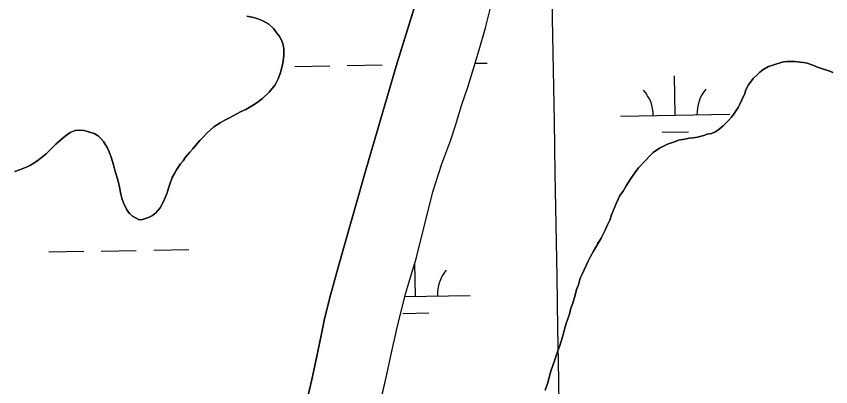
# Model space of a CAD drawing. Extents: x 3887375 to 3925618, y 296674 to 322633.
# Drawn here: x 3912371 to 3913117, y 303789 to 304129 of the extents above; entities that cross this region are included whole.
import ezdxf

# ---------------------------------------------------------------- set-up
doc = ezdxf.new("R2010")
doc.units = 0
for name, color, linetype in [('V-GRID-MAJR', 7, 'Continuous'), ('V-TOPO-SHOR', 7, 'Continuous'), ('V-WETL-SWMP', 7, 'Continuous')]:
    doc.layers.add(name, color=color, linetype=linetype)

msp = doc.modelspace()

# ---------------------------------------------------------------- linework, layer by layer
at = {"layer": 'V-GRID-MAJR'}
msp.add_spline([(3912891.01, 302470.56), (3912786.16, 308527.39), (3912681.27, 314587.3), (3912576.37, 320647.21), (3912576.32, 320650.3)], degree=3, dxfattribs=at)
at = {"layer": 'V-TOPO-SHOR'}
for points in [[(3912636.76, 303773.59), (3912641.82, 303795.82), (3912646, 303815.56), (3912650.35, 303836.02), (3912653.49, 303851.49), (3912658.91, 303873.2), (3912664.86, 303894.19), (3912669.76, 303911.62), (3912691.65, 303988.84), (3912720.04, 304085.99), (3912750.36, 304184.74), (3912786.21, 304280.67), (3912816.1, 304358.46), (3912850.72, 304450.3), (3912875.11, 304525.04), (3912885.24, 304567.38), (3912889.97, 304583.92), (3912894.52, 304600.11), (3912899.95, 304618.8), (3912905.75, 304634.99)], [(3912691.02, 303715.36), (3912709.87, 303797.72), (3912714.75, 303820.13), (3912719.29, 303840.58), (3912722.95, 303855.88), (3912727.85, 303875.1), (3912733.28, 303893.42), (3912737.49, 303906.23), (3912752.7, 303967.61), (3912760.76, 303993.41), (3912769.2, 304015.48), (3912773.41, 304028.65), (3912779.2, 304047.69), (3912784.29, 304062.82), (3912790.6, 304082.57), (3912795.68, 304100), (3912800.94, 304118.15), (3912805.48, 304136.3)], [(3912582.32, 304128.67), (3912588.37, 304127.45), (3912592.28, 304126.22), (3912597.09, 304124.46), (3912602.61, 304121.29), (3912606.89, 304117.39), (3912609.22, 304114.21), (3912611.54, 304111.2), (3912614.4, 304106.05), (3912615.48, 304102.5), (3912616.21, 304098.77), (3912616.24, 304092.55), (3912615.2, 304085.62), (3912613.81, 304079.21), (3912612.58, 304075.3), (3912611, 304071.38), (3912608.35, 304065.86), (3912605.7, 304062.48), (3912602.69, 304059.09), (3912596.68, 304053.2), (3912591.89, 304049.62), (3912587.64, 304046.76), (3912581.43, 304043.36), (3912577.18, 304041.39), (3912573.1, 304039.23), (3912566.36, 304035.65), (3912562.1, 304033.5), (3912558.03, 304031), (3912552.18, 304027.24), (3912549.17, 304024.56), (3912546.16, 304021.88), (3912542.09, 304017.6), (3912539.25, 304014.92), (3912535.54, 304010.64), (3912532.89, 304007.26), (3912530.06, 304004.04), (3912526.35, 303999.41), (3912524.05, 303996.2), (3912521.75, 303993.35), (3912518.04, 303988), (3912516.1, 303984.44), (3912514.16, 303980.88), (3912511.88, 303974.82), (3912510.65, 303971.09), (3912509.42, 303966.82), (3912506.96, 303960.94), (3912505.2, 303957.02), (3912503.08, 303953.1), (3912499.19, 303948.64), (3912496, 303946.14), (3912492.46, 303944.35), (3912486.96, 303942.55), (3912483.76, 303942.18), (3912477.7, 303945.35), (3912475.02, 303948.01), (3912472.52, 303951.38), (3912469.48, 303957.58), (3912468.03, 303961.84), (3912467.13, 303965.75), (3912465.86, 303972.14), (3912464.95, 303976.4), (3912463.69, 303980.66), (3912461.53, 303987.58), (3912460.27, 303992.38), (3912458.1, 303999.66), (3912456.48, 304004.27), (3912454.51, 304008.53), (3912451.11, 304014.02), (3912448.79, 304016.5), (3912446.29, 304018.98), (3912442.73, 304021.1), (3912437.57, 304022.67), (3912433.48, 304023.9), (3912429.03, 304024.41), (3912425.12, 304023.86), (3912420.69, 304022.07), (3912416.08, 304018.85), (3912412.54, 304015.81), (3912410.06, 304013.49), (3912407.4, 304011.35), (3912403.69, 304007.6), (3912401.21, 304005.1), (3912398.55, 304002.6), (3912394.13, 303998.85), (3912391.29, 303996.71), (3912388.28, 303994.74), (3912384.38, 303992.24)], [(3913026.12, 304036.22), (3913028.6, 304039.42), (3913032.13, 304045.13), (3913033.89, 304048.69), (3913035.65, 304052.6), (3913038.11, 304057.95), (3913039.17, 304061.15), (3913041.64, 304065.78), (3913043.4, 304068.28), (3913045.88, 304071.48), (3913049.42, 304075.05), (3913051.89, 304077.55), (3913054.73, 304079.7), (3913060.05, 304082.56), (3913063.95, 304084), (3913067.5, 304085.08), (3913073.53, 304086.88), (3913077.09, 304087.25), (3913080.64, 304087.27), (3913084.19, 304087.28), (3913088.46, 304086.59), (3913092.02, 304086.25), (3913095.22, 304085.55), (3913100.56, 304083.8), (3913104.83, 304082.04), (3913109.45, 304080.64), (3913115.15, 304078.53), (3913118.71, 304077.12)], [(3912855.52, 303786.01), (3912857.97, 303792.78), (3912859.02, 303797.76), (3912860.77, 303803.45), (3912864.28, 303813.77), (3912866.74, 303821.24), (3912868.85, 303826.94), (3912871.65, 303835.84), (3912873.05, 303841.88), (3912874.81, 303847.22), (3912877.61, 303855.76), (3912879.01, 303861.1), (3912880.77, 303865.73), (3912882.87, 303873.2), (3912884.27, 303878.18), (3912886.03, 303882.45), (3912887.43, 303888.5), (3912889.19, 303892.42), (3912891.3, 303896.34), (3912894.47, 303903.46), (3912896.94, 303908.44), (3912899.76, 303913.43), (3912904, 303920.56), (3912906.82, 303925.19), (3912910.34, 303932.67), (3912912.45, 303937.65), (3912914.57, 303941.92), (3912916.33, 303946.55), (3912920.9, 303957.59), (3912923.71, 303964.35), (3912926.9, 303968.28), (3912929.72, 303973.26), (3912933.96, 303980.03), (3912937.49, 303985.02), (3912941.02, 303989.66), (3912947.39, 303996.44), (3912950.93, 304000.36), (3912954.47, 304003.93), (3912960.14, 304007.86), (3912963.68, 304009.66), (3912967.58, 304011.45), (3912973.97, 304013.61), (3912977.52, 304015.04), (3912981.43, 304015.77), (3912987.46, 304016.86), (3912991.02, 304017.23), (3912994.92, 304017.96), (3913000.6, 304019.41), (3913003.8, 304020.48), (3913007.71, 304021.21), (3913011.25, 304022.65), (3913014.8, 304025.15), (3913018.34, 304028.37), (3913023.29, 304033.01), (3913026.12, 304036.22)], [(3912384.38, 303992.24), (3912381.37, 303990.62), (3912375.15, 303988.29), (3912370.01, 303986.31)]]:
    msp.add_lwpolyline(points, dxfattribs=at)
at = {"layer": 'V-WETL-SWMP'}
for p, q in [((3912750.37, 304184.74), (3912720.04, 304085.99)), ((3912800.94, 304118.15), (3912805.48, 304136.3)), ((3912588.37, 304127.45), (3912582.32, 304128.67)), ((3912592.28, 304126.22), (3912588.37, 304127.45)), ((3912597.09, 304124.46), (3912592.28, 304126.22)), ((3912602.61, 304121.29), (3912597.09, 304124.46)), ((3912606.89, 304117.4), (3912602.61, 304121.29)), ((3912609.22, 304114.21), (3912606.89, 304117.4)), ((3912611.54, 304111.19), (3912609.22, 304114.21)), ((3912795.68, 304100), (3912800.94, 304118.15)), ((3912614.4, 304106.05), (3912611.54, 304111.19)), ((3912615.48, 304102.5), (3912614.4, 304106.05)), ((3912616.21, 304098.77), (3912615.48, 304102.5)), ((3912616.24, 304092.55), (3912616.21, 304098.77)), ((3912790.6, 304082.57), (3912795.68, 304100)), ((3912615.2, 304085.62), (3912616.24, 304092.55)), ((3912613.81, 304079.21), (3912615.2, 304085.62)), ((3912674.28, 304083.58), (3912706.27, 304084.12)), ((3912720.04, 304085.99), (3912691.65, 303988.84)), ((3912791.48, 304085.59), (3912802.26, 304085.77)), ((3913063.95, 304084), (3913060.05, 304082.56)), ((3913067.5, 304085.08), (3913063.95, 304084)), ((3913073.53, 304086.88), (3913067.5, 304085.08)), ((3913077.09, 304087.25), (3913073.53, 304086.88)), ((3913080.64, 304087.27), (3913077.09, 304087.25)), ((3913084.19, 304087.28), (3913080.64, 304087.27)), ((3913088.46, 304086.59), (3913084.19, 304087.28)), ((3913092.02, 304086.25), (3913088.46, 304086.59)), ((3913095.22, 304085.55), (3913092.02, 304086.25)), ((3913100.56, 304083.8), (3913095.22, 304085.55)), ((3912612.58, 304075.3), (3912613.81, 304079.21)), ((3912626.28, 304082.75), (3912658.28, 304083.3)), ((3912784.29, 304062.82), (3912790.6, 304082.57)), ((3913051.89, 304077.55), (3913049.42, 304075.05)), ((3913054.73, 304079.7), (3913051.89, 304077.55)), ((3913060.05, 304082.56), (3913054.73, 304079.7)), ((3913104.83, 304082.04), (3913100.56, 304083.8)), ((3913109.46, 304080.64), (3913104.83, 304082.04)), ((3913115.15, 304078.53), (3913109.46, 304080.64)), ((3913118.71, 304077.12), (3913115.15, 304078.53)), ((3912608.35, 304065.86), (3912611, 304071.38)), ((3912611, 304071.38), (3912612.58, 304075.3)), ((3912974.42, 304037.98), (3912973.8, 304073.97)), ((3913045.88, 304071.48), (3913043.4, 304068.27)), ((3913049.42, 304075.05), (3913045.88, 304071.48)), ((3912602.69, 304059.09), (3912605.7, 304062.48)), ((3912605.7, 304062.48), (3912608.35, 304065.86)), ((3912779.2, 304047.69), (3912784.29, 304062.82)), ((3913041.64, 304065.78), (3913039.17, 304061.15)), ((3913043.4, 304068.27), (3913041.64, 304065.78)), ((3912596.68, 304053.2), (3912602.69, 304059.09)), ((3913038.12, 304057.95), (3913035.65, 304052.6)), ((3913039.17, 304061.15), (3913038.12, 304057.95)), ((3912581.43, 304043.36), (3912587.64, 304046.76)), ((3912587.64, 304046.76), (3912591.89, 304049.62)), ((3912591.89, 304049.62), (3912596.68, 304053.2)), ((3912773.41, 304028.65), (3912779.2, 304047.69)), ((3913033.89, 304048.69), (3913032.13, 304045.13)), ((3913035.65, 304052.6), (3913033.89, 304048.69)), ((3912566.36, 304035.65), (3912573.1, 304039.23)), ((3912573.1, 304039.23), (3912577.18, 304041.39)), ((3912577.18, 304041.39), (3912581.43, 304043.36)), ((3913028.6, 304039.42), (3913026.12, 304036.22)), ((3913032.13, 304045.13), (3913028.6, 304039.42)), ((3912558.03, 304031), (3912562.1, 304033.5)), ((3912562.1, 304033.5), (3912566.36, 304035.65)), ((3912924.43, 304037.12), (3913024.41, 304038.84)), ((3913023.29, 304033.01), (3913018.34, 304028.36)), ((3913026.12, 304036.22), (3913023.29, 304033.01)), ((3912425.12, 304023.86), (3912429.03, 304024.41)), ((3912429.03, 304024.41), (3912433.48, 304023.9)), ((3912546.16, 304021.88), (3912549.17, 304024.56)), ((3912549.17, 304024.56), (3912552.18, 304027.24)), ((3912552.18, 304027.24), (3912558.03, 304031)), ((3912769.2, 304015.48), (3912773.41, 304028.65)), ((3913014.8, 304025.15), (3913011.25, 304022.65)), ((3913018.34, 304028.36), (3913014.8, 304025.15)), ((3912412.54, 304015.81), (3912416.08, 304018.85)), ((3912416.08, 304018.85), (3912420.69, 304022.07)), ((3912420.69, 304022.07), (3912425.12, 304023.86)), ((3912433.48, 304023.9), (3912437.57, 304022.67)), ((3912437.57, 304022.67), (3912442.73, 304021.1)), ((3912442.73, 304021.1), (3912446.29, 304018.98)), ((3912446.29, 304018.98), (3912448.79, 304016.5)), ((3912539.25, 304014.92), (3912542.09, 304017.6)), ((3912542.09, 304017.6), (3912546.16, 304021.88)), ((3912962.69, 304022.34), (3912986.68, 304022.75)), ((3912987.46, 304016.86), (3912981.43, 304015.77)), ((3912991.02, 304017.23), (3912987.46, 304016.86)), ((3912994.92, 304017.96), (3912991.02, 304017.23)), ((3913000.6, 304019.41), (3912994.92, 304017.96)), ((3913003.8, 304020.48), (3913000.6, 304019.41)), ((3913007.71, 304021.21), (3913003.8, 304020.48)), ((3913011.25, 304022.65), (3913007.71, 304021.21)), ((3912403.69, 304007.6), (3912407.4, 304011.35)), ((3912407.4, 304011.35), (3912410.06, 304013.49)), ((3912410.06, 304013.49), (3912412.54, 304015.81)), ((3912448.79, 304016.5), (3912451.11, 304014.02)), ((3912451.11, 304014.02), (3912454.51, 304008.53)), ((3912532.89, 304007.26), (3912535.54, 304010.64)), ((3912535.54, 304010.64), (3912539.25, 304014.92)), ((3912760.76, 303993.41), (3912769.2, 304015.48)), ((3912963.68, 304009.66), (3912960.14, 304007.86)), ((3912967.59, 304011.45), (3912963.68, 304009.66)), ((3912973.97, 304013.61), (3912967.59, 304011.45)), ((3912977.52, 304015.04), (3912973.97, 304013.61)), ((3912981.43, 304015.77), (3912977.52, 304015.04)), ((3912394.13, 303998.85), (3912398.55, 304002.6)), ((3912398.55, 304002.6), (3912401.21, 304005.1)), ((3912401.21, 304005.1), (3912403.69, 304007.6)), ((3912454.51, 304008.53), (3912456.48, 304004.27)), ((3912456.48, 304004.27), (3912458.1, 303999.66)), ((3912526.35, 303999.41), (3912530.06, 304004.04)), ((3912530.06, 304004.04), (3912532.89, 304007.26)), ((3912954.47, 304003.93), (3912950.93, 304000.36)), ((3912960.14, 304007.86), (3912954.47, 304003.93)), ((3912384.38, 303992.24), (3912388.28, 303994.74)), ((3912388.28, 303994.74), (3912391.29, 303996.71)), ((3912391.29, 303996.71), (3912394.13, 303998.85)), ((3912458.1, 303999.66), (3912460.27, 303992.38)), ((3912521.75, 303993.35), (3912524.05, 303996.2)), ((3912524.05, 303996.2), (3912526.35, 303999.41)), ((3912947.39, 303996.44), (3912941.02, 303989.66)), ((3912950.93, 304000.36), (3912947.39, 303996.44)), ((3912370.01, 303986.31), (3912375.15, 303988.29)), ((3912375.15, 303988.29), (3912381.37, 303990.62)), ((3912381.37, 303990.62), (3912384.38, 303992.24)), ((3912460.27, 303992.38), (3912461.53, 303987.58)), ((3912461.53, 303987.58), (3912463.69, 303980.66)), ((3912516.1, 303984.44), (3912518.04, 303988)), ((3912518.04, 303988), (3912521.75, 303993.35)), ((3912691.65, 303988.84), (3912669.76, 303911.62)), ((3912752.7, 303967.61), (3912760.76, 303993.41)), ((3912941.02, 303989.66), (3912937.49, 303985.02)), ((3912463.69, 303980.66), (3912464.95, 303976.4)), ((3912511.88, 303974.82), (3912514.16, 303980.87)), ((3912514.16, 303980.87), (3912516.1, 303984.44)), ((3912933.96, 303980.03), (3912929.72, 303973.26)), ((3912937.49, 303985.02), (3912933.96, 303980.03)), ((3912464.95, 303976.4), (3912465.86, 303972.14)), ((3912465.86, 303972.14), (3912467.13, 303965.75)), ((3912510.65, 303971.09), (3912511.88, 303974.82)), ((3912929.72, 303973.26), (3912926.9, 303968.28)), ((3912467.13, 303965.75), (3912468.03, 303961.84)), ((3912506.96, 303960.94), (3912509.42, 303966.81)), ((3912509.42, 303966.81), (3912510.65, 303971.09)), ((3912737.49, 303906.24), (3912752.7, 303967.61)), ((3912926.9, 303968.28), (3912923.71, 303964.35)), ((3912468.03, 303961.84), (3912469.47, 303957.58)), ((3912469.47, 303957.58), (3912472.52, 303951.38)), ((3912505.2, 303957.02), (3912506.96, 303960.94)), ((3912920.9, 303957.59), (3912916.33, 303946.55)), ((3912923.71, 303964.35), (3912920.9, 303957.59)), ((3912472.52, 303951.38), (3912475.02, 303948.01)), ((3912499.19, 303948.64), (3912503.08, 303953.1)), ((3912503.08, 303953.1), (3912505.2, 303957.02)), ((3912475.02, 303948.01), (3912477.7, 303945.35)), ((3912477.7, 303945.35), (3912483.76, 303942.18)), ((3912483.76, 303942.18), (3912486.95, 303942.55)), ((3912486.95, 303942.55), (3912492.46, 303944.35)), ((3912492.46, 303944.35), (3912496, 303946.14)), ((3912496, 303946.14), (3912499.19, 303948.64)), ((3912916.33, 303946.55), (3912914.57, 303941.92)), ((3912912.45, 303937.65), (3912910.34, 303932.67)), ((3912914.57, 303941.92), (3912912.45, 303937.65)), ((3912910.34, 303932.67), (3912906.82, 303925.19)), ((3912904, 303920.56), (3912899.76, 303913.43)), ((3912903, 303921.3), (3912904.47, 303921.33)), ((3912906.82, 303925.19), (3912904, 303920.56)), ((3912401.17, 303912.69), (3912433.17, 303913.24)), ((3912449.16, 303913.51), (3912481.16, 303914.06)), ((3912497.16, 303914.34), (3912529.15, 303914.89)), ((3912899.76, 303913.43), (3912896.94, 303908.44)), ((3912669.76, 303911.62), (3912664.86, 303894.19)), ((3912733.28, 303893.42), (3912737.49, 303906.24)), ((3912896.94, 303908.44), (3912894.47, 303903.46)), ((3912736.76, 303872.01), (3912736.24, 303902.42)), ((3912894.47, 303903.46), (3912891.3, 303896.34)), ((3912664.86, 303894.19), (3912658.91, 303873.19)), ((3912727.85, 303875.1), (3912733.28, 303893.42)), ((3912889.19, 303892.42), (3912887.43, 303888.5)), ((3912891.3, 303896.34), (3912889.19, 303892.42)), ((3912887.43, 303888.5), (3912886.03, 303882.45)), ((3912722.95, 303855.88), (3912727.85, 303875.1)), ((3912884.27, 303878.18), (3912882.87, 303873.2)), ((3912886.03, 303882.45), (3912884.27, 303878.18)), ((3912658.91, 303873.19), (3912653.49, 303851.49)), ((3912727.02, 303871.85), (3912786.75, 303872.87)), ((3912882.87, 303873.2), (3912880.77, 303865.73)), ((3912879.01, 303861.1), (3912877.61, 303855.76)), ((3912880.77, 303865.73), (3912879.01, 303861.1)), ((3912719.29, 303840.59), (3912722.95, 303855.88)), ((3912725.03, 303856.38), (3912749.02, 303856.79)), ((3912877.61, 303855.76), (3912874.8, 303847.22)), ((3912653.49, 303851.49), (3912650.35, 303836.02)), ((3912874.8, 303847.22), (3912873.05, 303841.88)), ((3912714.75, 303820.13), (3912719.29, 303840.59)), ((3912873.05, 303841.88), (3912871.65, 303835.84)), ((3912650.35, 303836.02), (3912646, 303815.56)), ((3912871.65, 303835.84), (3912868.85, 303826.94)), ((3912868.85, 303826.94), (3912866.74, 303821.24)), ((3912646, 303815.56), (3912641.82, 303795.82)), ((3912709.87, 303797.72), (3912714.75, 303820.13)), ((3912866.74, 303821.24), (3912864.28, 303813.77)), ((3912864.28, 303813.77), (3912860.77, 303803.45)), ((3912860.77, 303803.45), (3912859.02, 303797.76)), ((3912641.82, 303795.82), (3912636.76, 303773.59)), ((3912691.02, 303715.36), (3912709.87, 303797.72)), ((3912859.02, 303797.76), (3912857.97, 303792.78)), ((3912857.97, 303792.78), (3912855.51, 303786.01))]:
    msp.add_line(p, q, dxfattribs=at)
for centre, start, end in [((3913029.65, 304039.4), 140.21154, 181.75519), ((3912919.18, 304037.5), 0.21154, 41.7552), ((3912791.99, 303873.44), 140.21154, 181.75519)]:
    msp.add_arc(centre, 35.25, start, end, dxfattribs=at)

doc.saveas('drawing.dxf')
